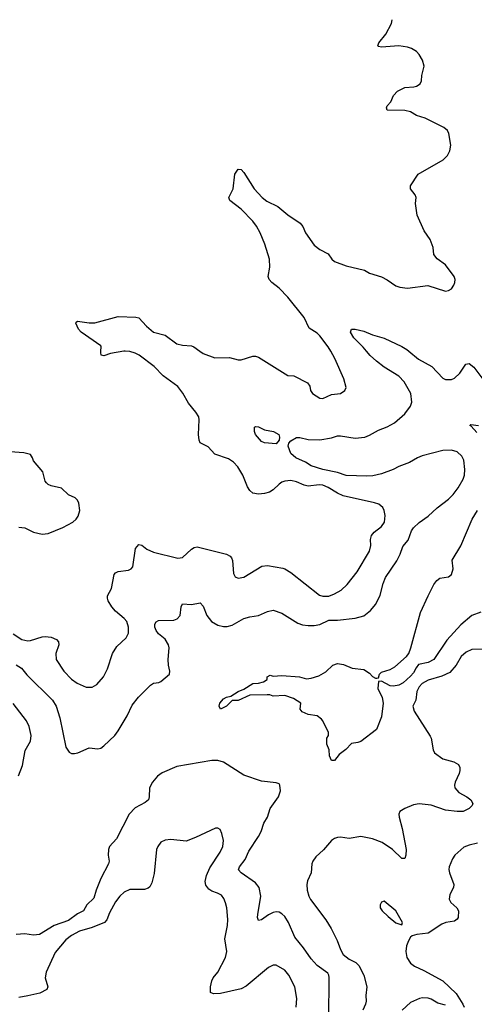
# Model space of a CAD drawing. Header units: inches. Extents: x 1834610 to 2027685, y 642842 to 774116.
# Tile 271 of 632: x 1885115 to 1888226, y 755530 to 762268. Entities that reach past the tile are written whole.
import ezdxf

# ---------------------------------------------------------------- set-up
doc = ezdxf.new("R2010")
doc.units = ezdxf.units.IN
doc.header["$MEASUREMENT"] = 0
doc.layers.add('B8785', color=7, linetype='Continuous')
doc.layers.add('B8786', color=7, linetype='Continuous')

msp = doc.modelspace()

# ---------------------------------------------------------------- linework, layer by layer
at = {"layer": 'B8785', "color": 5}
for points, elevation in [([(1885070, 758066), (1885130, 758026), (1885170, 758017.6), (1885190, 758019.7), (1885270, 758044.7), (1885290, 758046), (1885330, 758041.3), (1885366.2, 758026.2), (1885380.3, 758010), (1885382.7, 757990), (1885363.6, 757930), (1885364.2, 757890), (1885417.4, 757810), (1885470, 757754.6), (1885507.6, 757727.6), (1885570, 757700.4), (1885610, 757699.3), (1885642.3, 757717.7), (1885689.7, 757770.3), (1885715.3, 757824.7), (1885750, 757930.5), (1885781, 757979), (1885843.2, 758036.8), (1885858.7, 758070), (1885860.7, 758110), (1885847.8, 758150), (1885830.8, 758170), (1885770, 758220.3), (1885744.6, 758250), (1885721.4, 758290), (1885715.1, 758310), (1885715.8, 758324.2), (1885743.9, 758376.1), (1885762, 758470), (1885770, 758483), (1885790, 758491.7), (1885859.8, 758500.3), (1885878, 758510), (1885890, 758524), (1885907.6, 758650), (1885930, 758675.8), (1885950, 758671.8), (1885985.2, 758645.2), (1886030, 758623.2), (1886196.4, 758583.6), (1886230, 758587.2), (1886290, 758644), (1886310, 758656.5), (1886330, 758659.7), (1886530.6, 758610), (1886556.3, 758596.3), (1886565.7, 758585.7), (1886572.3, 758567.7), (1886578, 758478), (1886590, 758456), (1886610, 758444.9), (1886650, 758453.4), (1886772.5, 758527.5), (1886810, 758532.2), (1886915.1, 758515.1), (1886930, 758510.3), (1886970, 758483.6), (1887167, 758330), (1887190, 758322), (1887230, 758323.7), (1887270, 758338.9), (1887315.3, 758364.7), (1887356.5, 758403.5), (1887425.3, 758490), (1887509.8, 758630), (1887518.7, 758670), (1887515.3, 758710), (1887521.7, 758738.3), (1887540.2, 758759.8), (1887590, 758799.3), (1887611.2, 758830), (1887615.2, 758875.2), (1887609.7, 758909.7), (1887599.3, 758930), (1887572.2, 758952.2), (1887542.3, 758962.2), (1887329.6, 759010), (1887290, 759028.2), (1887227.1, 759067.1), (1887190, 759082.2), (1887164.6, 759084.6), (1887090, 759076.6), (1887063, 759083), (1887010, 759105.2), (1886970, 759113.3), (1886930, 759110.8), (1886910, 759103.5), (1886890, 759089.7), (1886850, 759049.7), (1886825.4, 759034.6), (1886790, 759024.7), (1886750, 759020.5), (1886710, 759028), (1886690, 759046), (1886674, 759070), (1886643.1, 759150), (1886607.4, 759207.4), (1886579.1, 759239.1), (1886543.2, 759263.2), (1886450, 759293.7), (1886404.2, 759344.2), (1886350, 759372.7), (1886342.6, 759390), (1886338.8, 759430), (1886344.4, 759530), (1886341.1, 759550), (1886321.2, 759581.2), (1886270, 759643.1), (1886232.2, 759712.2), (1886196.6, 759756.6), (1886097.3, 759830), (1886034.3, 759894.3), (1885931.9, 759971.9), (1885906.5, 759986.5), (1885870, 759997.7), (1885836.7, 760000)], 580), ([(1885090, 757851.7), (1885128, 757830), (1885165.1, 757785.1), (1885340.2, 757610), (1885364.5, 757570), (1885390.7, 757490.7), (1885430.3, 757290.3), (1885454, 757254), (1885470, 757246.4), (1885490, 757244.9), (1885513.2, 757250), (1885590, 757283.7), (1885650, 757277), (1885670, 757282.6), (1885690, 757297.6), (1885766, 757370), (1885790, 757401.3), (1885850, 757504.2), (1885884.3, 757575.7), (1885927.7, 757632.3), (1886010, 757714.7), (1886030, 757727.2), (1886068.3, 757731.7), (1886081.7, 757738.3), (1886139.6, 757790), (1886143.6, 757810), (1886133.6, 757850), (1886131.3, 757890), (1886138, 757970), (1886133.8, 757990), (1886110, 758028.5), (1886065.8, 758065.8), (1886048.8, 758088.8), (1886040.7, 758110), (1886039.7, 758130), (1886050, 758148), (1886064.8, 758155.3), (1886170, 758159.5), (1886193.5, 758166.5), (1886213, 758190), (1886219.6, 758250), (1886230, 758270.5), (1886290, 758266.5), (1886350, 758276.3), (1886370, 758254), (1886396.9, 758190), (1886427.4, 758150), (1886470, 758124.2), (1886510, 758114.9), (1886535.3, 758115.3), (1886570, 758123.6), (1886650, 758169.2), (1886690, 758180.8), (1886749.7, 758190.3), (1886810, 758217.1), (1886850, 758226.4), (1886910, 758207.4), (1887018.5, 758138.5), (1887050, 758127.2), (1887090, 758121.6), (1887130, 758122.1), (1887170, 758129.5), (1887230, 758157.7), (1887290, 758159.3), (1887410, 758171.8), (1887470.8, 758189.2), (1887515.6, 758224.4), (1887552.1, 758267.9), (1887582.4, 758330), (1887602.6, 758410), (1887618.5, 758450), (1887696.5, 758563.5), (1887719.8, 758610), (1887737.8, 758662.2), (1887773.4, 758706.6), (1887796.8, 758770), (1887809.8, 758790), (1887850, 758828), (1887909.8, 758870.2), (1887972.2, 758927.8), (1888050, 758986.7), (1888081.8, 759018.2), (1888115.5, 759064.5), (1888150, 759124.4), (1888159, 759150), (1888162.4, 759190), (1888154.2, 759254.2), (1888141, 759281), (1888110, 759309.7), (1888070, 759322), (1888010, 759318.7), (1887870, 759283.5), (1887838.4, 759270), (1887783.5, 759236.5), (1887709.4, 759210.6), (1887670, 759189.8), (1887590, 759159.8), (1887532.9, 759147.2), (1887490, 759144.3), (1887350, 759148.1), (1887289.6, 759169.6), (1887190, 759188.7), (1887110, 759214.6), (1887070, 759239.8), (1887005.1, 759270), (1886970, 759299.1), (1886951.5, 759350), (1886956.8, 759370), (1886970, 759385.5), (1887010, 759408.7), (1887031.5, 759408.5), (1887090, 759395.4), (1887170, 759393.4), (1887250, 759406.9), (1887290, 759418.9), (1887310, 759419.6), (1887410, 759403), (1887476, 759410), (1887510, 759423.6), (1887570, 759457.8), (1887630, 759482.2), (1887679.6, 759510), (1887750, 759570.4), (1887790, 759622), (1887798.5, 759650), (1887790.9, 759710), (1887745.7, 759790), (1887709, 759829), (1887608.3, 759890), (1887555.8, 759930), (1887512.8, 759970), (1887487.6, 760000)], 560), ([(1885827.4, 760000), (1885736.5, 759983.5), (1885690, 759968), (1885672.9, 759972.9), (1885669.6, 759989.6), (1885670.5, 760000)], 580), ([(1886347.8, 760000), (1886370, 759983.8), (1886450, 759954.4), (1886550, 759955.8), (1886610, 759940.4), (1886630, 759940.4), (1886710, 759964.9), (1886730, 759965.5), (1886750, 759958), (1886950, 759833), (1886992, 759830), (1887083.6, 759783.6), (1887099.6, 759759.6), (1887104.7, 759730), (1887118, 759710), (1887170, 759677.3), (1887190, 759674.8), (1887250, 759702.8), (1887310, 759710.7), (1887341.2, 759730), (1887349.1, 759750.9), (1887332.7, 759810), (1887271.2, 759950), (1887243.6, 760000)], 580), ([(1887777.2, 760000), (1887845.1, 759945.1), (1887935.6, 759895.6), (1888010, 759815.5), (1888030, 759804.9), (1888070, 759805.3), (1888090, 759814.4), (1888127.6, 759850), (1888168.5, 759911.5), (1888190, 759914.4), (1888222, 759890), (1888277.3, 759817.3), (1888323.5, 759803.5), (1888350, 759798.8), (1888370, 759801), (1888390, 759811.3), (1888398, 759830), (1888407.4, 759950), (1888415.8, 760000)], 560), ([(1888242.8, 759442.8), (1888205.4, 759485.4), (1888195.3, 759490), (1888202.7, 759497.3), (1888254, 759490)], 540), ([(1885110, 758795), (1885150, 758790.2), (1885210, 758760.3), (1885270, 758746.4), (1885310, 758752.4), (1885410, 758792), (1885479.3, 758830), (1885500.9, 758850), (1885514.5, 758870), (1885527.3, 758910), (1885520.1, 758960.1), (1885510, 758979.3), (1885494.9, 758994.9), (1885450, 759016.2), (1885401.3, 759061.3), (1885330, 759077.2), (1885310, 759086.3), (1885298, 759098), (1885289.7, 759110), (1885273.5, 759173.5), (1885209.4, 759250), (1885203.7, 759270), (1885190, 759292.3), (1885144.4, 759304.4), (1885050, 759311.1)], 620), ([(1888270, 758213.3), (1888210, 758191.1), (1888134.3, 758125.7), (1888037.6, 758022.4), (1887950.2, 757890), (1887910, 757868.3), (1887845.1, 757854.9), (1887827.4, 757832.6), (1887810, 757797.1), (1887790, 757776.2), (1887739.5, 757730), (1887710, 757714.7), (1887673.1, 757706.9), (1887650.2, 757709.8), (1887590, 757741.7), (1887570, 757739), (1887566.2, 757690), (1887595.5, 757630), (1887603.1, 757590), (1887590, 757498), (1887558, 757410), (1887450, 757329.2), (1887430, 757321.2), (1887386, 757314), (1887346.4, 757273.6), (1887302, 757238), (1887270, 757198), (1887250, 757198), (1887235.3, 757230), (1887234, 757270), (1887218, 757310), (1887218, 757350), (1887228, 757370), (1887228, 757390), (1887189.5, 757470), (1887181.6, 757481.6), (1887150, 757503.6), (1887090, 757512.3), (1887049, 757530), (1887035.3, 757550), (1887038, 757590), (1886990, 757622), (1886930, 757642), (1886850, 757638), (1886827.3, 757647.3), (1886808.4, 757648.4), (1886690, 757645.2), (1886610.6, 757609.4), (1886570, 757609), (1886530.8, 757570), (1886488.7, 757550), (1886479.5, 757570), (1886485.6, 757590), (1886510, 757619.1), (1886530, 757630.6), (1886561.2, 757638.8), (1886609.5, 757670.5), (1886650, 757686), (1886710, 757724.9), (1886750, 757727.3), (1886784, 757736), (1886808, 757752), (1886809.3, 757770.7), (1886830, 757781), (1886850, 757776), (1886910, 757780.5), (1887030, 757771), (1887078, 757758), (1887110, 757760.5), (1887162.5, 757777.5), (1887210, 757804), (1887259, 757850), (1887290, 757862.8), (1887330, 757854.8), (1887390.3, 757830.3), (1887470, 757821.7), (1887510, 757796.9), (1887530, 757773.4), (1887550, 757761.1), (1887558.9, 757761.1), (1887570, 757764.7), (1887577.7, 757790), (1887590, 757802.3), (1887650, 757821.8), (1887681.9, 757838.1), (1887763.1, 757910), (1887777.3, 757930), (1887791.7, 757968.3), (1887857.6, 758210), (1887910, 758326), (1887950, 758402.8), (1887970, 758430.6), (1887990, 758444.9), (1888050, 758454.8), (1888070, 758471.3), (1888080.7, 758510), (1888074.5, 758570), (1888133.3, 758666.7), (1888212.6, 758850), (1888248.5, 758910)], 540), ([(1888410, 757961.3), (1888210, 757958), (1888170, 757938.4), (1888136.3, 757910), (1888103.1, 757850), (1888058.6, 757801.4), (1888004.2, 757775.8), (1887910, 757747.4), (1887870, 757725), (1887850, 757702.2), (1887832.4, 757670), (1887825.8, 757610), (1887805.8, 757570), (1887815.7, 757535.7), (1887924.1, 757364.1), (1887930.3, 757350), (1887943.7, 757270), (1887954.4, 757250), (1888010, 757210.3), (1888086, 757190), (1888118, 757170), (1888126.4, 757150), (1888127, 757130), (1888122.6, 757110), (1888096, 757050), (1888091.6, 757030), (1888093.4, 757010), (1888119.2, 756979.2), (1888175.5, 756950), (1888203, 756930), (1888215.3, 756904.7), (1888212, 756890), (1888191.3, 756870), (1888150.3, 756849.7), (1888110, 756848.4), (1888030, 756859.3), (1887930, 756891.8), (1887850, 756902), (1887810, 756895.1), (1887750, 756869.5), (1887717.3, 756850), (1887710.6, 756830), (1887712.7, 756810), (1887732.8, 756732.8), (1887759.5, 756590), (1887758.7, 756550), (1887750, 756527), (1887730, 756527.6), (1887665.6, 756590), (1887596.3, 756636.3), (1887530, 756663.1), (1887450, 756678.4), (1887370, 756665.3), (1887310, 756672.4), (1887290, 756671.1), (1887270, 756663.5), (1887250, 756649.7), (1887193.5, 756586.5), (1887141.5, 756538.5), (1887121.1, 756510), (1887114.6, 756490), (1887110.3, 756430), (1887085.7, 756374.3), (1887079.6, 756350), (1887082.7, 756310), (1887094, 756270), (1887106.3, 756246.3), (1887210, 756106.7), (1887247.2, 756047.2), (1887287.2, 755967.2), (1887310, 755903.8), (1887329.2, 755870), (1887370, 755839.6), (1887415.7, 755815.7), (1887435.6, 755795.6), (1887470.2, 755730), (1887490.2, 755650), (1887483.8, 755590), (1887486, 755550), (1887481.3, 755530), (1887462.3, 755490)], 560), ([(1885107.6, 757092.4), (1885135.4, 757164.6), (1885153.6, 757266.4), (1885189.9, 757330), (1885193.7, 757370), (1885179.6, 757430), (1885162.4, 757470), (1885070, 757588.8)], 560), ([(1887229.8, 755430), (1887232.1, 755712.1), (1887231.1, 755730), (1887223.7, 755743.7), (1887150, 755794.2), (1887110, 755839.8), (1887057.1, 755917.1), (1886996.9, 755990), (1886954.8, 756090), (1886929.9, 756129.9), (1886910, 756149.8), (1886890, 756159), (1886870, 756161.5), (1886850, 756157.7), (1886818, 756142), (1886770, 756108.4), (1886750, 756102.7), (1886743.5, 756123.5), (1886744.9, 756144.9), (1886766, 756270), (1886753.6, 756330), (1886730, 756360.7), (1886631.8, 756430), (1886612.3, 756450), (1886618.7, 756470), (1886658.8, 756521.2), (1886683.3, 756576.7), (1886750, 756677.4), (1886767.7, 756712.3), (1886786.2, 756770), (1886809.9, 756810), (1886829.9, 756870.1), (1886887.1, 756950), (1886899.2, 756990), (1886895.1, 757030), (1886890, 757038), (1886870, 757046), (1886770, 757057.2), (1886650, 757098.3), (1886510, 757186.9), (1886470, 757198.8), (1886430, 757197.1), (1886190, 757157.8), (1886090, 757114.6), (1886057.6, 757090), (1886024.7, 757050), (1886003.2, 757010), (1886002.3, 756950), (1885997, 756930), (1885972.7, 756910), (1885905.3, 756874.7), (1885864.6, 756830), (1885777, 756663), (1885730.4, 756609.6), (1885722, 756590), (1885721.3, 756550), (1885727, 756510), (1885722, 756490), (1885670.1, 756389.9), (1885638.4, 756310), (1885623.2, 756256.8), (1885574.7, 756210), (1885552.7, 756170), (1885510, 756147.6), (1885450, 756103.8), (1885350, 756068.2), (1885250, 756007.9), (1885210, 756001.6), (1885150, 756011.2), (1885090, 756007.4)], 560), ([(1887008.2, 755510), (1887012.8, 755570), (1886999.1, 755650), (1886957.4, 755730), (1886930, 755762.4), (1886870, 755798), (1886850, 755798), (1886817.7, 755782.3), (1886665.4, 755654.6), (1886630, 755634.8), (1886490, 755602.4), (1886441.3, 755601.3), (1886421.2, 755610), (1886420.5, 755650), (1886429.8, 755690.2), (1886438.9, 755710), (1886470, 755750.4), (1886523.1, 755850), (1886532.5, 755890), (1886518.2, 755978.2), (1886536.8, 756070), (1886538.7, 756110), (1886533.5, 756190), (1886524.1, 756224.1), (1886512.9, 756252.9), (1886495.5, 756275.5), (1886469.8, 756289.8), (1886430, 756302.7), (1886410, 756316.4), (1886390, 756345.1), (1886385, 756370), (1886394.5, 756410), (1886415.4, 756464.6), (1886486.3, 756570), (1886504.7, 756610), (1886509.6, 756650), (1886499.1, 756699.1), (1886486, 756726), (1886470, 756735.3), (1886454, 756734), (1886318.8, 756670), (1886253.7, 756646.3), (1886150, 756658.3), (1886110, 756652.8), (1886081.8, 756638.2), (1886059.5, 756610), (1886052, 756590), (1886035.9, 756424.1), (1886019.7, 756360.3), (1886005.6, 756334.4), (1885995, 756325), (1885970, 756316.2), (1885870, 756314.4), (1885830, 756297.6), (1885799.6, 756270), (1885771.3, 756230), (1885730, 756155.6), (1885712.2, 756107.8), (1885695.3, 756090), (1885610, 756055.2), (1885525.3, 756030), (1885470, 756001.5), (1885430.2, 755970), (1885356.8, 755883.2), (1885296, 755750), (1885290.3, 755710), (1885306.7, 755650), (1885300.5, 755630), (1885253.7, 755606.3), (1885170, 755587.2), (1885110, 755575.6)], 580), ([(1888247.9, 756632.1), (1888190, 756619.2), (1888154.1, 756605.9), (1888092, 756550), (1888075.9, 756524.1), (1888054.9, 756470), (1888052.3, 756452.3), (1888055.8, 756430), (1888086.5, 756350), (1888083.8, 756330), (1888058.9, 756281.1), (1888054.5, 756250), (1888066.4, 756226.4), (1888105.8, 756190), (1888117.7, 756170), (1888116.9, 756123.1), (1888108.8, 756111.2), (1888090, 756099.6), (1888030.4, 756089.6), (1888002.9, 756077.1), (1887910, 756017), (1887833.2, 756006.8), (1887802, 755998), (1887790.6, 755989.4), (1887775.5, 755964.5), (1887763, 755930), (1887758.4, 755890), (1887764.4, 755850), (1887790.5, 755810), (1887816.3, 755790), (1887880.6, 755760.6), (1888010.2, 755690.2), (1888103.2, 755603.2), (1888148.7, 755530), (1888155.8, 755510)], 580), ([(1888030, 755523.1), (1887976.3, 755536.3), (1887930, 755564.8), (1887910, 755571.3), (1887872.8, 755572.8), (1887851.4, 755568.6), (1887790, 755542.6), (1887731.8, 755490)], 580)]:
    msp.add_lwpolyline(points, dxfattribs=dict(at, elevation=elevation))
for points, elevation in [([(1886870, 759364.4), (1886790, 759372.3), (1886770, 759380.9), (1886729.6, 759430), (1886722, 759450), (1886721.2, 759478.8), (1886730, 759484.7), (1886750, 759480.7), (1886790, 759462), (1886851, 759450), (1886887.7, 759430), (1886892.4, 759410), (1886890.2, 759390)], 560), ([(1887610, 756235.3), (1887590, 756228), (1887581, 756210), (1887582.8, 756190), (1887596, 756170), (1887636, 756130), (1887690, 756086), (1887730, 756074), (1887734, 756090), (1887689.2, 756170)], 580)]:
    msp.add_lwpolyline(points, close=True, dxfattribs=dict(at, elevation=elevation))
at = {"layer": 'B8786', "color": 5}
for points, elevation in [([(1887243.6, 760000), (1887227.1, 760030), (1887170, 760103.5), (1887150, 760122.2), (1887097, 760157), (1887060.9, 760230), (1886949.8, 760370), (1886891.1, 760431.1), (1886839.7, 760470), (1886823, 760490), (1886815.8, 760510), (1886826.5, 760573.5), (1886825, 760630), (1886792, 760732), (1886759.8, 760810), (1886735.2, 760855.2), (1886710, 760888.3), (1886631.4, 760971.4), (1886552.7, 761030), (1886547.3, 761050), (1886575.6, 761110), (1886587.6, 761210), (1886610, 761246), (1886630, 761242.8), (1886650, 761222.8), (1886719.3, 761110), (1886773.7, 761050), (1886806.9, 761026.9), (1886881.1, 760990), (1886950, 760931.5), (1887034.5, 760874.5), (1887052.4, 760852.4), (1887070.4, 760810), (1887130, 760724.9), (1887170, 760695.5), (1887226.2, 760666.2), (1887250.4, 760630), (1887270, 760612.4), (1887350, 760583.8), (1887474, 760554), (1887510, 760534), (1887590, 760507.3), (1887630, 760487.3), (1887690, 760446.8), (1887716.8, 760436.8), (1887770, 760430.7), (1887907.9, 760447.9), (1888030, 760410.7), (1888050, 760414.8), (1888070, 760426), (1888086, 760450), (1888092.3, 760470), (1888094.5, 760490), (1888089.4, 760510), (1888029.2, 760590), (1887971.9, 760631.9), (1887950, 760662), (1887944, 760710), (1887924.7, 760764.7), (1887882.7, 760822.7), (1887836, 760930), (1887824, 761010), (1887828.7, 761050), (1887822, 761070), (1887789, 761110), (1887789, 761130), (1887842.7, 761210), (1888013.2, 761310), (1888042, 761338), (1888058.4, 761370), (1888066, 761410), (1888052.3, 761490), (1888042, 761510), (1888017.6, 761530), (1887890, 761594.8), (1887830, 761612.9), (1887790, 761637.4), (1887750, 761646), (1887630, 761649.6), (1887625.1, 761665.1), (1887630, 761678.8), (1887654.3, 761705.7), (1887674.3, 761750), (1887701.2, 761778.8), (1887750, 761804.4), (1887811.8, 761808.2), (1887830, 761813.7), (1887856, 761830), (1887865.1, 761850), (1887866.7, 761886.7), (1887883.1, 761950), (1887871.6, 761990), (1887848, 762030), (1887829.6, 762050), (1887797, 762070), (1887770, 762079.8), (1887710, 762089.8), (1887590, 762080.7), (1887570, 762084), (1887567, 762090), (1887572, 762110), (1887621.6, 762170), (1887659.2, 762240.8), (1887664.3, 762267.9)], 580), ([(1885670.5, 760000), (1885673.3, 760030), (1885670, 760035.1), (1885536.2, 760130), (1885518, 760150), (1885499, 760190), (1885501.2, 760198.8), (1885510, 760204.7), (1885590, 760192.2), (1885630, 760194.4), (1885790, 760236.4), (1885910, 760233), (1885930, 760227.3), (1885983, 760170), (1886030.2, 760130.3), (1886110, 760108.4), (1886190, 760048.8), (1886230, 760039.6), (1886290, 760037), (1886306.8, 760030), (1886347.8, 760000)], 580), ([(1887487.6, 760000), (1887465.9, 760025.9), (1887401.3, 760090), (1887379.3, 760130), (1887386, 760150), (1887410, 760150.6), (1887470, 760135.5), (1887530.3, 760110.3), (1887610, 760088.7), (1887731, 760031), (1887764.9, 760010), (1887777.2, 760000)], 560), ([(1885836.7, 760000), (1885830, 760000.5), (1885827.4, 760000)], 580)]:
    msp.add_lwpolyline(points, dxfattribs=dict(at, elevation=elevation))

doc.saveas('drawing.dxf')
